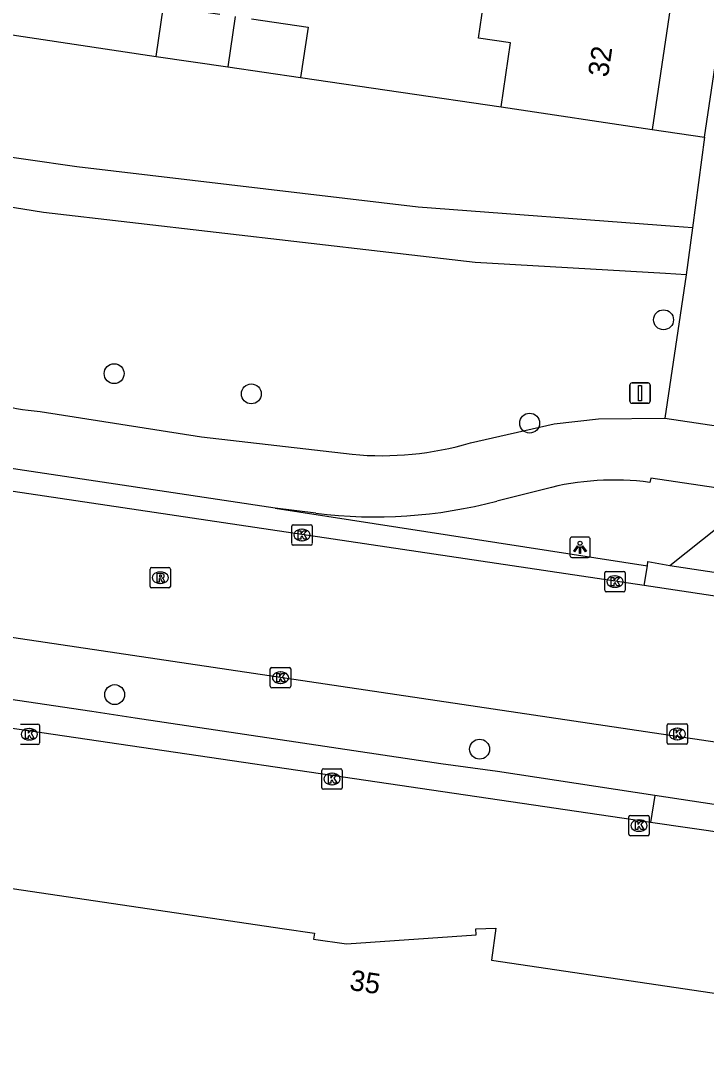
# Model space of a CAD drawing. Extents: x 163686 to 164493, y 382719 to 383870.
# Drawn here: x 164049.1 to 164082.8, y 382890.4 to 382940.9 of the extents above; entities that cross this region are included whole.
import ezdxf

# ---------------------------------------------------------------- set-up
doc = ezdxf.new("R2010")
doc.units = 0
for name, color, linetype in [('IMGEO_Boom', 7, 'Continuous'), ('IMGEO_Fietspad_gesloten', 7, 'Continuous'), ('IMGEO_Groenvoorziening', 7, 'Continuous'), ('IMGEO_Kolk', 7, 'Continuous'), ('IMGEO_Lichtpunt', 7, 'Continuous'), ('IMGEO_Pand', 7, 'Continuous'), ('IMGEO_Pand_nummerreeks', 7, 'Continuous'), ('IMGEO_Rijbaan_lokaal_gesloten', 7, 'Continuous'), ('IMGEO_Rijbaan_lokaal_open', 7, 'Continuous'), ('IMGEO_Rioolput', 7, 'Continuous'), ('IMGEO_Verkeersbordpaal', 7, 'Continuous'), ('IMGEO_Voetpad_open', 7, 'Continuous')]:
    doc.layers.add(name, color=color, linetype=linetype)

msp = doc.modelspace()

# ---------------------------------------------------------------- linework, layer by layer
at = {"layer": 'IMGEO_Boom'}
for centre in [(164080.645, 382926.223), (164053.665, 382923.58), (164060.402, 382922.586), (164074.07, 382921.15), (164053.691, 382907.822), (164071.613, 382905.143)]:
    msp.add_circle(centre, 0.489, dxfattribs=at)
at = {"layer": 'IMGEO_Fietspad_gesloten'}
for points in [[(164050.038, 382921.718), (164057.956, 382920.485), (164065.362, 382919.619)], [(164071.17, 382920.18), (164075.274, 382921.115), (164077.448, 382921.353), (164080.709, 382921.39)], [(164080.709, 382921.39), (164084.114, 382920.888)], [(164061.579, 382916.967), (164047.717, 382919.05)], [(164083.648, 382917.908), (164080.015, 382918.445), (164079.969, 382918.239)], [(164074.822, 382917.914), (164072.46, 382917.324)], [(164063.573, 382916.731), (164061.579, 382916.967)]]:
    msp.add_lwpolyline(points, dxfattribs=at)
for centre, radius, start, end in [((164051.242, 382935.222), 13.558, 244.9469, 264.9043), ((164066.812, 382934.955), 15.404, 264.5994, 286.4348), ((164078.212, 382905.142), 13.214, 82.3603, 104.8659), ((164066.497, 382939.799), 23.253, 262.7759, 284.8591)]:
    msp.add_arc(centre, radius, start, end, dxfattribs=at)
at = {"layer": 'IMGEO_Groenvoorziening'}
for points in [[(164045.811, 382940.639), (164055.729, 382939.152)], [(164062.824, 382938.111), (164072.668, 382936.681)], [(164080.085, 382935.574), (164082.663, 382935.187)]]:
    msp.add_lwpolyline(points, dxfattribs=at)
at = {"layer": 'IMGEO_Kolk'}
for p, q in [((164062.387, 382915.232), (164062.387, 382916.084)), ((164062.462, 382916.158), (164063.314, 382916.158)), ((164062.875, 382915.938), (164062.9, 382915.938)), ((164063.388, 382916.084), (164063.388, 382915.232)), ((164063.314, 382915.158), (164062.462, 382915.158)), ((164062.898, 382915.378), (164062.873, 382915.378)), ((164077.759, 382912.943), (164077.759, 382913.795)), ((164077.834, 382913.869), (164078.686, 382913.869)), ((164078.247, 382913.649), (164078.272, 382913.649)), ((164078.76, 382913.795), (164078.76, 382912.943)), ((164078.686, 382912.869), (164077.834, 382912.869)), ((164078.27, 382913.089), (164078.245, 382913.089)), ((164061.409, 382909.154), (164062.261, 382909.154)), ((164061.334, 382908.228), (164061.334, 382909.08)), ((164061.822, 382908.934), (164061.847, 382908.934)), ((164062.335, 382909.08), (164062.335, 382908.228)), ((164062.261, 382908.154), (164061.409, 382908.154)), ((164061.845, 382908.374), (164061.82, 382908.374)), ((164049.071, 382906.374), (164049.923, 382906.374)), ((164049.484, 382906.154), (164049.509, 382906.154)), ((164049.997, 382906.3), (164049.997, 382905.448)), ((164080.822, 382905.461), (164080.822, 382906.313)), ((164080.897, 382906.387), (164081.749, 382906.387)), ((164081.31, 382906.167), (164081.335, 382906.167)), ((164081.823, 382906.313), (164081.823, 382905.461)), ((164049.507, 382905.594), (164049.482, 382905.594)), ((164081.333, 382905.607), (164081.308, 382905.607)), ((164049.923, 382905.374), (164049.071, 382905.374)), ((164081.749, 382905.387), (164080.897, 382905.387)), ((164063.866, 382903.251), (164063.866, 382904.103)), ((164063.941, 382904.177), (164064.793, 382904.177)), ((164064.867, 382904.103), (164064.867, 382903.251)), ((164064.354, 382903.957), (164064.379, 382903.957)), ((164064.793, 382903.177), (164063.941, 382903.177)), ((164064.377, 382903.397), (164064.352, 382903.397)), ((164078.941, 382900.966), (164078.941, 382901.818)), ((164079.016, 382901.892), (164079.868, 382901.892)), ((164079.429, 382901.672), (164079.454, 382901.672)), ((164079.942, 382901.818), (164079.942, 382900.966)), ((164079.452, 382901.112), (164079.427, 382901.112)), ((164079.868, 382900.892), (164079.016, 382900.892))]:
    msp.add_line(p, q, dxfattribs=at)
for points in [[(164062.387, 382915.232), (164062.387, 382916.084)], [(164062.462, 382916.158), (164063.314, 382916.158)], [(164062.708, 382915.858), (164062.831, 382915.858), (164062.831, 382915.707), (164062.961, 382915.858), (164063.125, 382915.858), (164062.979, 382915.707), (164063.132, 382915.458), (164062.98, 382915.458), (164062.895, 382915.622), (164062.831, 382915.555), (164062.831, 382915.458), (164062.708, 382915.458), (164062.708, 382915.858)], [(164063.388, 382916.084), (164063.388, 382915.232)], [(164063.314, 382915.158), (164062.462, 382915.158)], [(164077.759, 382912.943), (164077.759, 382913.795)], [(164077.834, 382913.869), (164078.686, 382913.869)], [(164078.76, 382913.795), (164078.76, 382912.943)], [(164078.08, 382913.569), (164078.203, 382913.569), (164078.203, 382913.418), (164078.333, 382913.569), (164078.497, 382913.569), (164078.351, 382913.418), (164078.504, 382913.169), (164078.352, 382913.169), (164078.267, 382913.333), (164078.203, 382913.266), (164078.203, 382913.169), (164078.08, 382913.169), (164078.08, 382913.569)], [(164078.686, 382912.869), (164077.834, 382912.869)], [(164061.409, 382909.154), (164062.261, 382909.154)], [(164061.334, 382908.228), (164061.334, 382909.08)], [(164061.655, 382908.854), (164061.778, 382908.854), (164061.778, 382908.703), (164061.908, 382908.854), (164062.072, 382908.854), (164061.926, 382908.703), (164062.079, 382908.454), (164061.927, 382908.454), (164061.842, 382908.618), (164061.778, 382908.551), (164061.778, 382908.454), (164061.655, 382908.454), (164061.655, 382908.854)], [(164062.335, 382909.08), (164062.335, 382908.228)], [(164062.261, 382908.154), (164061.409, 382908.154)], [(164049.071, 382906.374), (164049.923, 382906.374)], [(164049.317, 382906.074), (164049.44, 382906.074), (164049.44, 382905.923), (164049.57, 382906.074), (164049.734, 382906.074), (164049.588, 382905.923), (164049.741, 382905.674), (164049.589, 382905.674), (164049.504, 382905.838), (164049.44, 382905.771), (164049.44, 382905.674), (164049.317, 382905.674), (164049.317, 382906.074)], [(164049.997, 382906.3), (164049.997, 382905.448)], [(164080.822, 382905.461), (164080.822, 382906.313)], [(164080.897, 382906.387), (164081.749, 382906.387)], [(164081.143, 382906.087), (164081.266, 382906.087), (164081.266, 382905.936), (164081.396, 382906.087), (164081.56, 382906.087), (164081.414, 382905.936), (164081.567, 382905.687), (164081.415, 382905.687), (164081.33, 382905.851), (164081.266, 382905.784), (164081.266, 382905.687), (164081.143, 382905.687), (164081.143, 382906.087)], [(164081.823, 382906.313), (164081.823, 382905.461)], [(164049.923, 382905.374), (164049.071, 382905.374)], [(164081.749, 382905.387), (164080.897, 382905.387)], [(164063.866, 382903.251), (164063.866, 382904.103)], [(164063.941, 382904.177), (164064.793, 382904.177)], [(164064.867, 382904.103), (164064.867, 382903.251)], [(164064.187, 382903.877), (164064.31, 382903.877), (164064.31, 382903.726), (164064.44, 382903.877), (164064.604, 382903.877), (164064.458, 382903.726), (164064.611, 382903.477), (164064.459, 382903.477), (164064.374, 382903.641), (164064.31, 382903.574), (164064.31, 382903.477), (164064.187, 382903.477), (164064.187, 382903.877)], [(164064.793, 382903.177), (164063.941, 382903.177)], [(164078.941, 382900.966), (164078.941, 382901.818)], [(164079.016, 382901.892), (164079.868, 382901.892)], [(164079.262, 382901.592), (164079.385, 382901.592), (164079.385, 382901.441), (164079.515, 382901.592), (164079.679, 382901.592), (164079.533, 382901.441), (164079.686, 382901.192), (164079.534, 382901.192), (164079.449, 382901.356), (164079.385, 382901.289), (164079.385, 382901.192), (164079.262, 382901.192), (164079.262, 382901.592)], [(164079.942, 382901.818), (164079.942, 382900.966)], [(164079.868, 382900.892), (164079.016, 382900.892)]]:
    msp.add_lwpolyline(points, dxfattribs=at)
for centre, start, end in [((164062.464, 382916.082), 91.552, 178.448), ((164062.464, 382916.082), 91.552, 178.448), ((164063.312, 382916.082), 1.552, 88.448), ((164063.312, 382916.082), 1.552, 88.448), ((164062.464, 382915.234), 181.552, 268.448), ((164062.464, 382915.234), 181.552, 268.448), ((164063.312, 382915.234), 271.552, 358.448), ((164063.312, 382915.234), 271.552, 358.448), ((164077.836, 382913.793), 91.552, 178.448), ((164077.836, 382913.793), 91.552, 178.448), ((164078.684, 382913.793), 1.552, 88.448), ((164078.684, 382913.793), 1.552, 88.448), ((164077.836, 382912.945), 181.552, 268.448), ((164077.836, 382912.945), 181.552, 268.448), ((164078.684, 382912.945), 271.552, 358.448), ((164078.684, 382912.945), 271.552, 358.448), ((164061.411, 382909.078), 91.552, 178.448), ((164061.411, 382909.078), 91.552, 178.448), ((164062.259, 382909.078), 1.552, 88.448), ((164062.259, 382909.078), 1.552, 88.448), ((164061.411, 382908.23), 181.552, 268.448), ((164061.411, 382908.23), 181.552, 268.448), ((164062.259, 382908.23), 271.552, 358.448), ((164062.259, 382908.23), 271.552, 358.448), ((164049.921, 382906.298), 1.552, 88.448), ((164049.921, 382906.298), 1.552, 88.448), ((164080.899, 382906.311), 91.552, 178.448), ((164080.899, 382906.311), 91.552, 178.448), ((164081.747, 382906.311), 1.552, 88.448), ((164081.747, 382906.311), 1.552, 88.448), ((164049.921, 382905.45), 271.552, 358.448), ((164049.921, 382905.45), 271.552, 358.448), ((164080.899, 382905.463), 181.552, 268.448), ((164080.899, 382905.463), 181.552, 268.448), ((164081.747, 382905.463), 271.552, 358.448), ((164081.747, 382905.463), 271.552, 358.448), ((164063.943, 382904.101), 91.552, 178.448), ((164063.943, 382904.101), 91.552, 178.448), ((164064.791, 382904.101), 1.552, 88.448), ((164064.791, 382904.101), 1.552, 88.448), ((164063.943, 382903.253), 181.552, 268.448), ((164063.943, 382903.253), 181.552, 268.448), ((164064.791, 382903.253), 271.552, 358.448), ((164064.791, 382903.253), 271.552, 358.448), ((164079.018, 382901.816), 91.552, 178.448), ((164079.018, 382901.816), 91.552, 178.448), ((164079.866, 382901.816), 1.552, 88.448), ((164079.866, 382901.816), 1.552, 88.448), ((164079.018, 382900.968), 181.552, 268.448), ((164079.018, 382900.968), 181.552, 268.448), ((164079.866, 382900.968), 271.552, 358.448), ((164079.866, 382900.968), 271.552, 358.448)]:
    msp.add_arc(centre, 0.0765, start, end, dxfattribs=at)
for centre, major_axis, ratio, start_param, end_param in [((164062.874, 382915.658), (-0.387, 0.002), 0.722429, 4.712389, 7.853982), ((164062.899, 382915.658), (-0.39, 0.002), 0.717154, 1.570796, 4.712389), ((164078.246, 382913.369), (-0.387, 0.002), 0.722429, 4.712389, 7.853982), ((164078.271, 382913.369), (-0.39, 0.002), 0.717154, 1.570796, 4.712389), ((164061.821, 382908.654), (-0.387, 0.002), 0.722429, 4.712389, 7.853982), ((164061.846, 382908.654), (-0.39, 0.002), 0.717154, 1.570796, 4.712389), ((164049.483, 382905.874), (-0.387, 0.002), 0.722429, 4.712389, 7.853982), ((164049.508, 382905.874), (-0.39, 0.002), 0.717154, 1.570796, 4.712389), ((164081.309, 382905.887), (-0.387, 0.002), 0.722429, 4.712389, 7.853982), ((164081.334, 382905.887), (-0.39, 0.002), 0.717154, 1.570796, 4.712389), ((164064.353, 382903.677), (-0.387, 0.002), 0.722429, 4.712389, 7.853982), ((164064.378, 382903.677), (-0.39, 0.002), 0.717154, 1.570796, 4.712389), ((164079.428, 382901.392), (-0.387, 0.002), 0.722429, 4.712389, 7.853982), ((164079.453, 382901.392), (-0.39, 0.002), 0.717154, 1.570796, 4.712389)]:
    msp.add_ellipse(centre, major_axis=major_axis, ratio=ratio, start_param=start_param, end_param=end_param, dxfattribs=at)
at = {"layer": 'IMGEO_Lichtpunt'}
for p, q in [((164076.048, 382915.456), (164076.048, 382914.649)), ((164076.048, 382915.456), (164076.048, 382914.649)), ((164076.95, 382915.551), (164076.142, 382915.551)), ((164076.95, 382915.551), (164076.142, 382915.551)), ((164077.044, 382914.649), (164077.044, 382915.456)), ((164077.044, 382914.649), (164077.044, 382915.456)), ((164076.142, 382914.555), (164076.95, 382914.555)), ((164076.142, 382914.555), (164076.95, 382914.555))]:
    msp.add_line(p, q, dxfattribs=at)
for points in [[(164076.422, 382915.12), (164076.461, 382915.092), (164076.273, 382914.83), (164076.235, 382914.857), (164076.422, 382915.12)], [(164076.524, 382915.072), (164076.571, 382915.072), (164076.571, 382914.75), (164076.524, 382914.75), (164076.524, 382915.072)], [(164076.634, 382915.092), (164076.672, 382915.119), (164076.859, 382914.857), (164076.82, 382914.829), (164076.634, 382915.092)]]:
    msp.add_lwpolyline(points, dxfattribs=at)
msp.add_circle((164076.547, 382915.254), 0.0994, dxfattribs=at)
for centre, start, end in [((164076.142, 382915.456), 90, 180), ((164076.142, 382915.456), 90, 180), ((164076.95, 382915.456), 0, 90), ((164076.95, 382915.456), 0, 90), ((164076.142, 382914.649), 180, 270), ((164076.142, 382914.649), 180, 270), ((164076.95, 382914.649), 270, 0), ((164076.95, 382914.649), 270, 360)]:
    msp.add_arc(centre, 0.0946, start, end, dxfattribs=at)
at = {"layer": 'IMGEO_Pand'}
for points in [[(164072.668, 382936.681), (164073.136, 382939.818), (164071.553, 382940.054), (164071.969, 382942.844)], [(164055.729, 382939.152), (164056.092, 382941.626), (164058.851, 382941.221)], [(164080.969, 382941.503), (164080.085, 382935.574)], [(164059.609, 382941.11), (164059.243, 382938.636)], [(164060.404, 382940.993), (164063.187, 382940.585), (164062.824, 382938.111)], [(164055.729, 382939.152), (164059.243, 382938.636)], [(164059.243, 382938.636), (164062.824, 382938.111)], [(164072.668, 382936.681), (164080.085, 382935.574)], [(164045.234, 382877.827), (164046.187, 382883.846), (164046.041, 382883.87), (164048.336, 382898.347), (164061.914, 382896.34), (164063.498, 382896.105), (164063.459, 382895.814), (164065.07, 382895.583), (164071.442, 382896.029), (164071.431, 382896.326), (164072.411, 382896.362), (164072.195, 382894.782), (164085.244, 382892.851), (164085.183, 382892.441), (164085.07, 382892.457), (164082.112, 382872.347), (164045.234, 382877.827)]]:
    msp.add_lwpolyline(points, dxfattribs=at)
at = {"layer": 'IMGEO_Rijbaan_lokaal_gesloten'}
for points in [[(164166.332, 382893.113), (164033.326, 382912.894), (164021.113, 382914.698), (163965.93, 382922.852)], [(164079.7, 382913.184), (164033.425, 382920.068)], [(164091.335, 382911.423), (164079.7, 382913.184)]]:
    msp.add_lwpolyline(points, dxfattribs=at)
at = {"layer": 'IMGEO_Rijbaan_lokaal_open'}
for points in [[(164080.954, 382914.16), (164083.365, 382916.067), (164083.489, 382916.871), (164083.648, 382917.908)], [(164080.954, 382914.16), (164089.553, 382912.871)]]:
    msp.add_lwpolyline(points, dxfattribs=at)
at = {"layer": 'IMGEO_Rioolput'}
for p, q in [((164055.429, 382913.135), (164055.429, 382913.987)), ((164055.504, 382914.061), (164056.356, 382914.061)), ((164055.917, 382913.841), (164055.942, 382913.841)), ((164056.43, 382913.987), (164056.43, 382913.135)), ((164055.94, 382913.281), (164055.915, 382913.281)), ((164056.356, 382913.061), (164055.504, 382913.061))]:
    msp.add_line(p, q, dxfattribs=at)
for points in [[(164055.429, 382913.135), (164055.429, 382913.987)], [(164055.504, 382914.061), (164056.356, 382914.061)], [(164056.018, 382913.759), (164055.766, 382913.761), (164055.766, 382913.361)], [(164055.944, 382913.68), (164055.89, 382913.68), (164055.89, 382913.599)], [(164056.43, 382913.987), (164056.43, 382913.135)], [(164055.766, 382913.361), (164055.89, 382913.361), (164055.89, 382913.523), (164055.901, 382913.523)], [(164055.89, 382913.599), (164055.942, 382913.599)], [(164055.948, 382913.494), (164056.019, 382913.361), (164056.159, 382913.361), (164056.094, 382913.487)], [(164056.356, 382913.061), (164055.504, 382913.061)]]:
    msp.add_lwpolyline(points, dxfattribs=at)
for centre, radius, start, end in [((164055.506, 382913.985), 0.0765, 91.552, 178.448), ((164055.506, 382913.985), 0.0765, 91.552, 178.448), ((164055.95, 382913.584), 0.0964, 77.0061, 93.1865), ((164055.964, 382913.641), 0.0378, 276.6634, 79.6772), ((164056.017, 382913.649), 0.109, 350.3612, 89.416), ((164056.354, 382913.985), 0.0765, 1.552, 88.448), ((164056.354, 382913.985), 0.0765, 1.552, 88.448), ((164055.506, 382913.137), 0.0765, 181.552, 268.448), ((164055.506, 382913.137), 0.0765, 181.552, 268.448), ((164055.9, 382913.47), 0.0533, 26.0293, 88.6989), ((164055.926, 382913.788), 0.19, 274.7715, 282.9687), ((164056.015, 382913.649), 0.112, 277.5842, 350.9817), ((164055.999, 382913.434), 0.108, 29.5134, 73.7905), ((164056.354, 382913.137), 0.0765, 271.552, 358.448), ((164056.354, 382913.137), 0.0765, 271.552, 358.448)]:
    msp.add_arc(centre, radius, start, end, dxfattribs=at)
for centre, major_axis, ratio, start_param, end_param in [((164055.916, 382913.561), (-0.387, 0.002), 0.722429, 4.712389, 7.853982), ((164055.941, 382913.561), (-0.39, 0.002), 0.717154, 1.570796, 4.712389)]:
    msp.add_ellipse(centre, major_axis=major_axis, ratio=ratio, start_param=start_param, end_param=end_param, dxfattribs=at)
at = {"layer": 'IMGEO_Verkeersbordpaal'}
for p, q in [((164078.998, 382922.224), (164078.998, 382923.024)), ((164078.998, 382923.024), (164078.998, 382922.224)), ((164079.098, 382923.124), (164079.888, 382923.124)), ((164079.888, 382923.124), (164079.098, 382923.124)), ((164079.988, 382923.024), (164079.988, 382922.224)), ((164079.988, 382922.224), (164079.988, 382923.024)), ((164079.888, 382922.124), (164079.098, 382922.124)), ((164079.098, 382922.124), (164079.888, 382922.124))]:
    msp.add_line(p, q, dxfattribs=at)
msp.add_lwpolyline([(164079.418, 382922.999), (164079.568, 382922.999), (164079.568, 382922.249), (164079.418, 382922.249), (164079.418, 382922.999)], dxfattribs=at)
for centre, start, end in [((164079.098, 382923.024), 90, 180), ((164079.098, 382923.024), 90, 180), ((164079.888, 382923.024), 0, 90), ((164079.888, 382923.024), 360, 90), ((164079.098, 382922.224), 180, 270), ((164079.098, 382922.224), 180, 270), ((164079.888, 382922.224), 270, 0), ((164079.888, 382922.224), 270, 0)]:
    msp.add_arc(centre, 0.1, start, end, dxfattribs=at)
at = {"layer": 'IMGEO_Voetpad_open'}
for points in [[(164082.663, 382935.187), (164087.983, 382970.912)], [(164082.071, 382930.744), (164081.178, 382930.801), (164068.596, 382931.761), (164051.831, 382933.731), (164039.288, 382935.529), (164037.165, 382935.861), (164035.122, 382936.251)], [(164082.663, 382935.187), (164082.071, 382930.744)], [(164081.754, 382928.429), (164080.74, 382928.493), (164071.398, 382929.032), (164050.201, 382931.494), (164036.256, 382933.735), (164034.772, 382933.986)], [(164082.071, 382930.744), (164081.754, 382928.429)], [(164081.754, 382928.429), (164080.709, 382921.39)], [(164061.579, 382916.967), (164079.851, 382914.143)], [(164079.7, 382913.184), (164079.851, 382914.143)], [(164079.851, 382914.143), (164079.881, 382914.352), (164080.954, 382914.16)], [(164080.21, 382902.866), (164072.487, 382904.039), (164069.708, 382904.418), (164054.697, 382906.667), (164052.577, 382906.985), (164042.707, 382908.456)], [(164080.011, 382901.545), (164079.147, 382901.667), (164042.413, 382907.072)], [(164080.21, 382902.866), (164080.011, 382901.545)], [(164089.694, 382901.426), (164086.798, 382901.866), (164080.21, 382902.866)], [(164089.551, 382900.168), (164080.011, 382901.545)]]:
    msp.add_lwpolyline(points, dxfattribs=at)

# ---------------------------------------------------------------- texts
at = {"layer": 'IMGEO_Pand_nummerreeks'}
for s, rotation, p in [('32', 81.5165, (164077.915, 382938.103)), ('35', 351.5603, (164065.187, 382893.327))]:
    msp.add_text(s, height=1, rotation=rotation, dxfattribs=at).set_placement(p)

doc.saveas('drawing.dxf')
